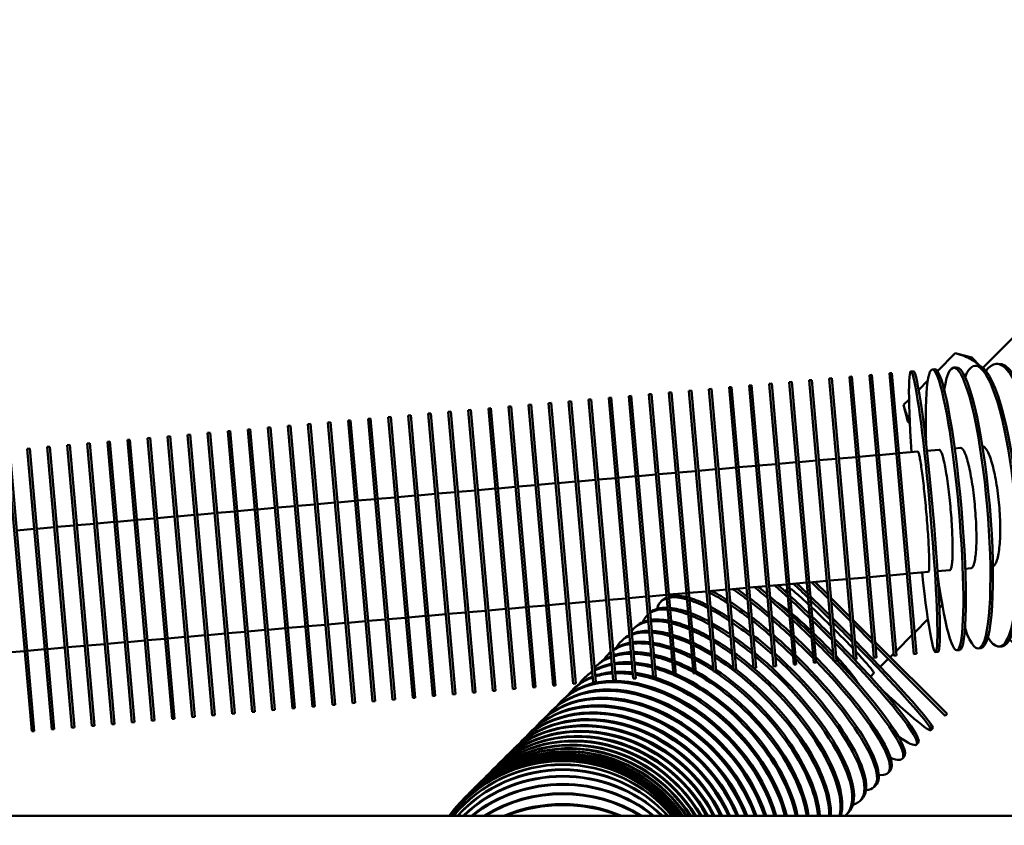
# Model space of a CAD drawing. Header units: inches. Extents: x 1 to 271, y 5 to 171.
# Tile 322 of 334: x 161.85 to 167.97, y 144.74 to 149.75. Entities that reach past the tile are written whole.
import ezdxf

# ---------------------------------------------------------------- set-up
doc = ezdxf.new("R2010")
doc.units = ezdxf.units.IN
doc.header["$LTSCALE"] = 8
doc.header["$MEASUREMENT"] = 0
doc.layers.add('Dimension (ANSI)', color=7, linetype='Continuous', lineweight=25)
doc.layers.add('Visible (ANSI)', color=7, linetype='Continuous', lineweight=50)
doc.styles.add('Dimension Text', font='tahoma.ttf')
doc.dimstyles.new('Dual Dimension', dxfattribs={"dimscale": 8, "dimtxt": 0.12, "dimasz": 0.098425, "dimexe": 0.125, "dimexo": 0.0625, "dimgap": 0.031496, "dimtad": 0, "dimtih": 1, "dimtoh": 1, "dimrnd": 1e-08, "dimzin": 4, "dimdsep": 46, "dimtxsty": 'Dimension Text', "dimcen": 0.09, "dimdle": 0.393701, "dimclrd": 256, "dimclre": 256, "dimclrt": 256, "dimadec": 0, "dimazin": 1, "dimtfac": 1, "dimtofl": 0, "dimtmove": 0, "dimatfit": 3, "dimfxl": 1, "dimtolj": 1, "dimtzin": 4, "dimlwd": -1, "dimlwe": -1, "dimarcsym": 0})

# ---------------------------------------------------------------- blocks, each defined once
blk = doc.blocks.new('*D10')
at = {"layer": 'Defpoints', "color": 0, "transparency": 16777216}
for p in [(179.2848, 157.7079), (123.1798, 140.6812), (179.2848, 140.6812)]:
    blk.add_point(p, dxfattribs=at)
at = {"layer": 'Dimension (ANSI)', "transparency": 16777216}
for p, q in [((123.1798, 141.1812), (123.1798, 158.7079)), ((179.2848, 141.1812), (179.2848, 158.7079)), ((123.9672, 157.7079), (146.443, 157.7079)), ((178.4974, 157.7079), (156.0215, 157.7079))]:
    blk.add_line(p, q, dxfattribs=at)
for points in [[(123.9672, 157.8392), (123.9672, 157.5767), (123.1798, 157.7079)], [(178.4974, 157.8392), (178.4974, 157.5767), (179.2848, 157.7079)]]:
    blk.add_solid(points, dxfattribs=at)
at = {"layer": 'Dimension (ANSI)', "transparency": 16777216, "insert": (151.2323, 157.7079), "char_height": 0.96, "attachment_point": 5, "style": 'Dimension Text'}
blk.add_mtext('\\A1;{\\H3.0x;(}\\S56.11^ 1425.1 mm;{\\H3.0x;)}', dxfattribs=at)

msp = doc.modelspace()

# ---------------------------------------------------------------- linework, layer by layer
at = {"layer": 'Visible (ANSI)'}
for p, q in [((167.8328, 147.5844), (168.1377, 147.8893)), ((167.5501, 147.5637), (167.6609, 147.6745)), ((167.7633, 147.6471), (167.6609, 147.6745)), ((167.8156, 147.5948), (167.7633, 147.6471)), ((167.9275, 147.609), (167.912, 147.6077)), ((167.1437, 147.5404), (167.1278, 147.539)), ((167.1278, 147.539), (167.2803, 145.7957)), ((167.2962, 145.7971), (167.1437, 147.5404)), ((167.2682, 147.5513), (167.2523, 147.5499)), ((167.2523, 147.5499), (167.4048, 145.8066)), ((167.4208, 145.808), (167.2682, 147.5513)), ((167.4015, 147.563), (167.3855, 147.5616)), ((167.5343, 147.5746), (167.5185, 147.5732)), ((167.6665, 147.5862), (167.6507, 147.5848)), ((167.7977, 147.5976), (167.782, 147.5963)), ((166.5211, 147.486), (166.5052, 147.4846)), ((166.5052, 147.4846), (166.6577, 145.7412)), ((166.6736, 145.7426), (166.5211, 147.486)), ((166.6456, 147.4969), (166.6297, 147.4955)), ((166.6297, 147.4955), (166.7822, 145.7521)), ((166.7982, 145.7535), (166.6456, 147.4969)), ((166.7702, 147.5078), (166.7542, 147.5064)), ((166.7542, 147.5064), (166.9067, 145.763)), ((166.9227, 145.7644), (166.7702, 147.5078)), ((166.8947, 147.5186), (166.8787, 147.5173)), ((166.8787, 147.5173), (167.0313, 145.7739)), ((167.0472, 145.7753), (166.8947, 147.5186)), ((167.0192, 147.5295), (167.0033, 147.5281)), ((167.0033, 147.5281), (167.1558, 145.7848)), ((167.1717, 145.7862), (167.0192, 147.5295)), ((167.4339, 147.4475), (167.4906, 147.5042)), ((165.774, 147.4206), (165.758, 147.4192)), ((165.758, 147.4192), (165.9105, 145.6759)), ((165.9265, 145.6773), (165.774, 147.4206)), ((165.8985, 147.4315), (165.8825, 147.4301)), ((165.8825, 147.4301), (166.0351, 145.6868)), ((166.051, 145.6882), (165.8985, 147.4315)), ((166.023, 147.4424), (166.0071, 147.441)), ((166.0071, 147.441), (166.1596, 145.6977)), ((166.1755, 145.699), (166.023, 147.4424)), ((166.1475, 147.4533), (166.1316, 147.4519)), ((166.1316, 147.4519), (166.2841, 145.7085)), ((166.3001, 145.7099), (166.1475, 147.4533)), ((166.2721, 147.4642), (166.2561, 147.4628)), ((166.2561, 147.4628), (166.4086, 145.7194)), ((166.4246, 145.7208), (166.2721, 147.4642)), ((166.3966, 147.4751), (166.3806, 147.4737)), ((166.3806, 147.4737), (166.5332, 145.7303)), ((166.5491, 145.7317), (166.3966, 147.4751)), ((165.0268, 147.3552), (165.0109, 147.3538)), ((165.1793, 145.6119), (165.0268, 147.3552)), ((165.1513, 147.3661), (165.1354, 147.3647)), ((165.1354, 147.3647), (165.2879, 145.6214)), ((165.3039, 145.6228), (165.1513, 147.3661)), ((165.2759, 147.377), (165.2599, 147.3756)), ((165.2599, 147.3756), (165.4124, 145.6323)), ((165.4284, 145.6337), (165.2759, 147.377)), ((165.4004, 147.3879), (165.3844, 147.3865)), ((165.3844, 147.3865), (165.537, 145.6432)), ((165.5529, 145.6446), (165.4004, 147.3879)), ((165.5249, 147.3988), (165.509, 147.3974)), ((165.509, 147.3974), (165.6615, 145.6541)), ((165.6774, 145.6555), (165.5249, 147.3988)), ((165.6494, 147.4097), (165.6335, 147.4083)), ((165.6335, 147.4083), (165.786, 145.665)), ((165.802, 145.6664), (165.6494, 147.4097)), ((167.3399, 147.3535), (167.3742, 147.3879)), ((164.4042, 147.3008), (164.3883, 147.2994)), ((164.3883, 147.2994), (164.5408, 145.556)), ((164.5567, 145.5574), (164.4042, 147.3008)), ((164.5287, 147.3117), (164.5128, 147.3103)), ((164.5128, 147.3103), (164.6653, 145.5669)), ((164.6812, 145.5683), (164.5287, 147.3117)), ((164.6532, 147.3225), (164.6373, 147.3212)), ((164.6373, 147.3212), (164.7898, 145.5778)), ((164.8058, 145.5792), (164.6532, 147.3225)), ((164.7778, 147.3334), (164.7618, 147.332)), ((164.7618, 147.332), (164.9143, 145.5887)), ((164.9303, 145.5901), (164.7778, 147.3334)), ((164.9023, 147.3443), (164.8863, 147.3429)), ((164.8863, 147.3429), (165.0389, 145.5996)), ((165.0548, 145.601), (164.9023, 147.3443)), ((165.0109, 147.3538), (165.1634, 145.6105)), ((167.3673, 147.2511), (167.3399, 147.3535)), ((163.657, 147.2354), (163.6411, 147.234)), ((163.6411, 147.234), (163.7936, 145.4907)), ((163.8096, 145.4921), (163.657, 147.2354)), ((163.7816, 147.2463), (163.7656, 147.2449)), ((163.7656, 147.2449), (163.9182, 145.5016)), ((163.9341, 145.5029), (163.7816, 147.2463)), ((163.9061, 147.2572), (163.8902, 147.2558)), ((163.8902, 147.2558), (164.0427, 145.5124)), ((164.0586, 145.5138), (163.9061, 147.2572)), ((164.0306, 147.2681), (164.0147, 147.2667)), ((164.0147, 147.2667), (164.1672, 145.5233)), ((164.1831, 145.5247), (164.0306, 147.2681)), ((164.1551, 147.279), (164.1392, 147.2776)), ((164.1392, 147.2776), (164.2917, 145.5342)), ((164.3077, 145.5356), (164.1551, 147.279)), ((164.2797, 147.2899), (164.2637, 147.2885)), ((164.2637, 147.2885), (164.4162, 145.5451)), ((164.4322, 145.5465), (164.2797, 147.2899)), ((167.3673, 147.2511), (167.3793, 147.2391)), ((163.0344, 147.1809), (163.0185, 147.1795)), ((163.0185, 147.1795), (163.171, 145.4362)), ((163.1869, 145.4376), (163.0344, 147.1809)), ((163.1589, 147.1918), (163.143, 147.1904)), ((163.143, 147.1904), (163.2955, 145.4471)), ((163.3115, 145.4485), (163.1589, 147.1918)), ((163.2835, 147.2027), (163.2675, 147.2013)), ((163.2675, 147.2013), (163.4201, 145.458)), ((163.436, 145.4594), (163.2835, 147.2027)), ((163.408, 147.2136), (163.3921, 147.2122)), ((163.3921, 147.2122), (163.5446, 145.4689)), ((163.5605, 145.4703), (163.408, 147.2136)), ((163.5325, 147.2245), (163.5166, 147.2231)), ((163.5166, 147.2231), (163.6691, 145.4798)), ((163.685, 145.4812), (163.5325, 147.2245)), ((162.2873, 147.1156), (162.2713, 147.1142)), ((162.2713, 147.1142), (162.4239, 145.3708)), ((162.4398, 145.3722), (162.2873, 147.1156)), ((162.4118, 147.1264), (162.3959, 147.1251)), ((162.3959, 147.1251), (162.5484, 145.3817)), ((162.5643, 145.3831), (162.4118, 147.1264)), ((162.5363, 147.1373), (162.5204, 147.1359)), ((162.5204, 147.1359), (162.6729, 145.3926)), ((162.6888, 145.394), (162.5363, 147.1373)), ((162.6608, 147.1482), (162.6449, 147.1468)), ((162.6449, 147.1468), (162.7974, 145.4035)), ((162.8134, 145.4049), (162.6608, 147.1482)), ((162.7854, 147.1591), (162.7694, 147.1577)), ((162.7694, 147.1577), (162.922, 145.4144)), ((162.9379, 145.4158), (162.7854, 147.1591)), ((162.9099, 147.17), (162.894, 147.1686)), ((162.894, 147.1686), (163.0465, 145.4253)), ((163.0624, 145.4267), (162.9099, 147.17)), ((167.4765, 147.142), (167.48, 147.1385)), ((161.7732, 147.0706), (161.9258, 145.3272)), ((161.9417, 145.3286), (161.7892, 147.072)), ((161.9137, 147.0829), (161.8978, 147.0815)), ((161.8978, 147.0815), (162.0503, 145.3381)), ((162.0662, 145.3395), (161.9137, 147.0829)), ((162.0382, 147.0938), (162.0223, 147.0924)), ((162.0223, 147.0924), (162.1748, 145.349)), ((162.1908, 145.3504), (162.0382, 147.0938)), ((162.1628, 147.1047), (162.1468, 147.1033)), ((162.1468, 147.1033), (162.2993, 145.3599)), ((162.3153, 145.3613), (162.1628, 147.1047)), ((167.1873, 147.0423), (167.2959, 147.0518)), ((167.4291, 147.0635), (167.3118, 147.0532)), ((167.562, 147.0751), (167.4849, 147.0684)), ((167.6943, 147.0867), (167.6576, 147.0835)), ((166.5647, 146.9879), (166.6733, 146.9974)), ((166.6892, 146.9988), (166.7978, 147.0083)), ((166.8137, 147.0097), (166.9223, 147.0192)), ((166.9383, 147.0205), (167.0468, 147.03)), ((167.0628, 147.0314), (167.1714, 147.0409)), ((165.8175, 146.9225), (165.9261, 146.932)), ((165.9421, 146.9334), (166.0506, 146.9429)), ((166.0666, 146.9443), (166.1752, 146.9538)), ((166.1911, 146.9552), (166.2997, 146.9647)), ((166.3156, 146.9661), (166.4242, 146.9756)), ((166.4402, 146.977), (166.5487, 146.9865)), ((165.0704, 146.8571), (165.179, 146.8666)), ((165.1949, 146.868), (165.3035, 146.8775)), ((165.3194, 146.8789), (165.428, 146.8884)), ((165.444, 146.8898), (165.5525, 146.8993)), ((165.5685, 146.9007), (165.6771, 146.9102)), ((165.693, 146.9116), (165.8016, 146.9211)), ((164.4478, 146.8027), (164.5564, 146.8122)), ((164.5723, 146.8136), (164.6809, 146.8231)), ((164.6968, 146.8244), (164.8054, 146.8339)), ((164.8213, 146.8353), (164.9299, 146.8448)), ((164.9459, 146.8462), (165.0545, 146.8557)), ((163.7006, 146.7373), (163.8092, 146.7468)), ((163.8251, 146.7482), (163.9337, 146.7577)), ((163.9497, 146.7591), (164.0583, 146.7686)), ((164.0742, 146.77), (164.1828, 146.7795)), ((164.1987, 146.7809), (164.3073, 146.7904)), ((164.3232, 146.7918), (164.4318, 146.8013)), ((163.078, 146.6828), (163.1866, 146.6923)), ((163.2025, 146.6937), (163.3111, 146.7032)), ((163.327, 146.7046), (163.4356, 146.7141)), ((163.4516, 146.7155), (163.5602, 146.725)), ((163.5761, 146.7264), (163.6847, 146.7359)), ((162.3309, 146.6175), (162.4394, 146.627)), ((162.4554, 146.6283), (162.564, 146.6378)), ((162.5799, 146.6392), (162.6885, 146.6487)), ((162.7044, 146.6501), (162.813, 146.6596)), ((162.829, 146.661), (162.9375, 146.6705)), ((162.9535, 146.6719), (163.0621, 146.6814)), ((161.8328, 146.5739), (161.9413, 146.5834)), ((161.9573, 146.5848), (162.0659, 146.5943)), ((162.0818, 146.5957), (162.1904, 146.6052)), ((162.2063, 146.6066), (162.3149, 146.6161)), ((167.3772, 146.3061), (167.4945, 146.3163)), ((167.5503, 146.3212), (167.6274, 146.328)), ((167.7229, 146.3363), (167.7597, 146.3396)), ((166.7546, 146.2516), (166.8632, 146.2611)), ((166.8708, 146.1739), (166.79, 146.2547)), ((166.8791, 146.2625), (166.9877, 146.272)), ((167.0036, 146.2734), (167.1122, 146.2829)), ((167.1281, 146.2843), (167.2367, 146.2938)), ((167.2527, 146.2952), (167.3613, 146.3047)), ((166.0074, 146.1862), (166.116, 146.1957)), ((166.132, 146.1971), (166.2405, 146.2066)), ((166.2565, 146.208), (166.3651, 146.2175)), ((166.381, 146.2189), (166.4896, 146.2284)), ((166.5055, 146.2298), (166.6141, 146.2393)), ((166.6168, 146.2091), (166.6039, 146.1962)), ((166.63, 146.2407), (166.7386, 146.2502)), ((166.7692, 146.2529), (166.873, 146.1491)), ((165.3848, 146.1318), (165.4934, 146.1413)), ((165.5093, 146.1427), (165.6179, 146.1522)), ((165.6339, 146.1536), (165.7424, 146.1631)), ((165.7584, 146.1645), (165.867, 146.174)), ((165.8434, 146.1429), (165.8327, 146.1321)), ((165.8829, 146.1754), (165.9915, 146.1849)), ((167.0083, 146.0364), (166.8884, 146.1563)), ((166.8906, 146.1315), (167.0105, 146.0116)), ((164.6377, 146.0664), (164.7462, 146.0759)), ((164.7622, 146.0773), (164.8708, 146.0868)), ((164.8867, 146.0882), (164.9953, 146.0977)), ((165.0112, 146.0991), (165.1198, 146.1086)), ((165.1358, 146.11), (165.2443, 146.1195)), ((165.2603, 146.1209), (165.3689, 146.1304)), ((167.5622, 146.0939), (167.5803, 146.112)), ((163.8905, 146.001), (163.9991, 146.0105)), ((164.015, 146.0119), (164.1236, 146.0214)), ((164.1396, 146.0228), (164.2481, 146.0323)), ((164.2641, 146.0337), (164.3727, 146.0432)), ((164.3886, 146.0446), (164.4972, 146.0541)), ((164.5131, 146.0555), (164.6217, 146.065)), ((165.7522, 146.0516), (165.7481, 146.0475)), ((167.1458, 145.8989), (167.0259, 146.0188)), ((167.4092, 145.9408), (167.4913, 146.023)), ((163.2679, 145.9466), (163.3765, 145.9561)), ((163.3924, 145.9575), (163.501, 145.967)), ((163.5169, 145.9684), (163.6255, 145.9779)), ((163.6415, 145.9793), (163.75, 145.9888)), ((163.766, 145.9901), (163.8746, 145.9996)), ((165.6755, 145.9749), (165.6651, 145.9645)), ((167.0281, 145.994), (167.148, 145.8741)), ((162.5207, 145.8812), (162.6293, 145.8907)), ((162.6453, 145.8921), (162.7539, 145.9016)), ((162.7698, 145.903), (162.8784, 145.9125)), ((162.8943, 145.9139), (163.0029, 145.9234)), ((163.0188, 145.9248), (163.1274, 145.9343)), ((163.1434, 145.9357), (163.252, 145.9452)), ((165.5941, 145.8936), (165.584, 145.8834)), ((167.2938, 145.8254), (167.3944, 145.926)), ((161.8981, 145.8267), (162.0067, 145.8362)), ((162.0226, 145.8376), (162.1312, 145.8471)), ((162.1472, 145.8485), (162.2558, 145.858)), ((162.2717, 145.8594), (162.3803, 145.8689)), ((162.3962, 145.8703), (162.5048, 145.8798)), ((167.6101, 145.4346), (167.1634, 145.8813)), ((167.1656, 145.8565), (167.5988, 145.4233)), ((167.6868, 145.8313), (167.671, 145.8299)), ((167.819, 145.8428), (167.8033, 145.8415)), ((167.9502, 145.8543), (167.9346, 145.8529)), ((161.7736, 145.8158), (161.8822, 145.8253)), ((165.5148, 145.8142), (165.5049, 145.8043)), ((166.9227, 145.7644), (166.9067, 145.763)), ((167.0472, 145.7753), (167.0313, 145.7739)), ((167.1717, 145.7862), (167.1558, 145.7848)), ((167.1953, 145.727), (167.2452, 145.7769)), ((167.2565, 145.7882), (167.279, 145.8107)), ((167.2962, 145.7971), (167.2803, 145.7957)), ((167.4208, 145.808), (167.4048, 145.8066)), ((167.554, 145.8196), (167.5381, 145.8183)), ((165.4376, 145.737), (165.428, 145.7274)), ((166.3001, 145.7099), (166.2841, 145.7085)), ((166.4246, 145.7208), (166.4086, 145.7194)), ((166.5491, 145.7317), (166.5332, 145.7303)), ((166.6736, 145.7426), (166.6577, 145.7412)), ((166.7982, 145.7535), (166.7822, 145.7521)), ((165.3628, 145.6622), (165.3535, 145.6529)), ((165.5529, 145.6446), (165.537, 145.6432)), ((165.6774, 145.6555), (165.6615, 145.6541)), ((165.802, 145.6664), (165.786, 145.665)), ((165.9265, 145.6773), (165.9105, 145.6759)), ((166.051, 145.6882), (166.0351, 145.6868)), ((166.1755, 145.699), (166.1596, 145.6977)), ((167.1342, 145.6659), (167.1557, 145.6874)), ((164.9303, 145.5901), (164.9143, 145.5887)), ((165.0548, 145.601), (165.0389, 145.5996)), ((165.1793, 145.6119), (165.1634, 145.6105)), ((165.2906, 145.59), (165.2816, 145.5811)), ((165.3039, 145.6228), (165.2879, 145.6214)), ((165.4284, 145.6337), (165.4124, 145.6323)), ((164.1831, 145.5247), (164.1672, 145.5233)), ((164.3077, 145.5356), (164.2917, 145.5342)), ((164.4322, 145.5465), (164.4162, 145.5451)), ((164.5567, 145.5574), (164.5408, 145.556)), ((164.6812, 145.5683), (164.6653, 145.5669)), ((164.8058, 145.5792), (164.7898, 145.5778)), ((165.2212, 145.5206), (165.2126, 145.512)), ((163.436, 145.4594), (163.4201, 145.458)), ((163.5605, 145.4703), (163.5446, 145.4689)), ((163.685, 145.4812), (163.6691, 145.4798)), ((163.8096, 145.4921), (163.7936, 145.4907)), ((163.9341, 145.5029), (163.9182, 145.5016)), ((164.0586, 145.5138), (164.0427, 145.5124)), ((162.8134, 145.4049), (162.7974, 145.4035)), ((162.9379, 145.4158), (162.922, 145.4144)), ((163.0624, 145.4267), (163.0465, 145.4253)), ((163.1869, 145.4376), (163.171, 145.4362)), ((163.3115, 145.4485), (163.2955, 145.4471)), ((165.1547, 145.4541), (165.1465, 145.4459)), ((167.6101, 145.4346), (167.5988, 145.4233)), ((162.0662, 145.3395), (162.0503, 145.3381)), ((162.1908, 145.3504), (162.1748, 145.349)), ((162.3153, 145.3613), (162.2993, 145.3599)), ((162.4398, 145.3722), (162.4239, 145.3708)), ((162.5643, 145.3831), (162.5484, 145.3817)), ((162.6888, 145.394), (162.6729, 145.3926)), ((165.0914, 145.3908), (165.0836, 145.383)), ((167.5206, 145.3451), (167.5093, 145.3338)), ((161.9417, 145.3286), (161.9258, 145.3272)), ((165.0313, 145.3308), (165.024, 145.3234)), ((164.9217, 145.2212), (164.9153, 145.2147)), ((164.9747, 145.2742), (164.9678, 145.2672)), ((167.4312, 145.2558), (167.42, 145.2445)), ((164.8724, 145.1719), (164.8665, 145.1659)), ((167.3424, 145.1669), (167.3312, 145.1558)), ((164.827, 145.1264), (164.8215, 145.1209)), ((164.7481, 145.0476), (164.7437, 145.0431)), ((164.7855, 145.085), (164.7806, 145.08)), ((167.2542, 145.0788), (167.2432, 145.0677)), ((164.686, 144.9854), (164.6826, 144.982)), ((164.7149, 145.0143), (164.711, 145.0104)), ((167.167, 144.9915), (167.156, 144.9806)), ((164.614, 144.9134), (164.6128, 144.9122)), ((164.6253, 144.9247), (164.6236, 144.923)), ((164.6411, 144.9405), (164.6388, 144.9382)), ((164.6613, 144.9607), (164.6585, 144.9579)), ((164.6072, 144.9066), (164.6066, 144.906)), ((167.0809, 144.9054), (167.0701, 144.8946)), ((172.3631, 144.8023), (152.4166, 144.8023)), ((166.9961, 144.8207), (166.9855, 144.8101))]:
    msp.add_line(p, q, dxfattribs=at)
msp.add_arc((165.2236, 144.2856), 0.875, 36.19713, 143.80287, dxfattribs=at)
for centre, major_axis, ratio, start_param, end_param in [((167.727, 146.7131), (0.0763, -0.8717), 0.151428, 5.726035, 9.981928), ((167.8583, 146.7246), (0.0763, -0.8717), 0.201299, 5.897922, 9.810042), ((167.9883, 146.736), (0.0763, -0.8717), 0.250653, 5.988634, 9.719329), ((167.4618, 146.6899), (0.0763, -0.8717), 0.050649, 5.1553, 10.552663), ((167.5947, 146.7016), (0.0763, -0.8717), 0.101168, 5.198483, 10.50948), ((167.8739, 146.726), (-0.0763, 0.8717), 0.201299, 3.141593, 6.283185), ((168.0037, 146.7373), (-0.0763, 0.8717), 0.250653, 3.141593, 6.283185), ((167.4777, 146.6913), (-0.0763, 0.8717), 0.050649, 3.141593, 6.283185), ((167.6106, 146.7029), (-0.0763, 0.8717), 0.101168, 3.141593, 6.283185), ((167.7428, 146.7145), (-0.0763, 0.8717), 0.151428, 3.141593, 6.283185), ((166.5483, 145.6103), (0.6187, -0.6187), 0.250653, 2.30969, 2.49849), ((166.6244, 145.6864), (-0.6187, 0.6187), 0.201299, 5.323307, 5.491904), ((166.6355, 145.6975), (0.6187, -0.6187), 0.201299, 2.204127, 2.325376), ((166.7125, 145.7745), (-0.6187, 0.6187), 0.151428, 5.215949, 5.358654), ((166.7237, 145.7857), (0.6187, -0.6187), 0.151428, 2.096813, 2.196259), ((166.8013, 145.8633), (-0.6187, 0.6187), 0.101168, 5.107087, 5.247858), ((166.8125, 145.8745), (0.6187, -0.6187), 0.101168, 1.98793, 2.087697), ((166.8905, 145.9525), (-0.6187, 0.6187), 0.050649, 4.99707, 5.149915), ((166.9018, 145.9638), (0.6187, -0.6187), 0.050649, 1.877819, 1.991137), ((166.4514, 145.5134), (-0.6187, 0.6187), 0.299363, 6.127806, 6.469095), ((166.4622, 145.5242), (-0.6187, 0.6187), 0.299363, 6.170486, 6.283185), ((166.4622, 145.5242), (-0.6187, 0.6187), 0.299363, 5.814865, 6.112917), ((166.4514, 145.5134), (-0.6187, 0.6187), 0.299363, 5.788188, 6.074325), ((166.5373, 145.5993), (-0.6187, 0.6187), 0.250653, 0.192682, 0.222686), ((166.4622, 145.5242), (0.6187, -0.6187), 0.299363, 2.413506, 2.636935), ((166.4514, 145.5134), (-0.6187, 0.6187), 0.299363, 5.532916, 5.752691), ((166.5373, 145.5993), (-0.6187, 0.6187), 0.250653, 5.428967, 5.645163), ((166.6355, 145.6975), (0.6187, -0.6187), 0.201299, 1.978447, 2.174302), ((166.7237, 145.7857), (0.6187, -0.6187), 0.151428, 1.871453, 2.067193), ((166.7125, 145.7745), (-0.6187, 0.6187), 0.151428, 4.991714, 5.186548), ((166.8125, 145.8745), (0.6187, -0.6187), 0.101168, 1.762991, 1.95852), ((166.8013, 145.8633), (-0.6187, 0.6187), 0.101168, 4.883018, 5.07786), ((166.9018, 145.9638), (0.6187, -0.6187), 0.050649, 1.653483, 1.84864), ((166.8905, 145.9525), (-0.6187, 0.6187), 0.050649, 4.773349, 4.968036), ((166.3774, 145.4394), (-0.6187, 0.6187), 0.347305, 5.923457, 6.246373), ((166.3668, 145.4288), (-0.6187, 0.6187), 0.347305, 5.896213, 6.203041), ((166.3774, 145.4394), (0.6187, -0.6187), 0.347305, 2.515783, 2.744143), ((166.3668, 145.4288), (-0.6187, 0.6187), 0.347305, 5.63534, 5.85949), ((166.4622, 145.5242), (0.6187, -0.6187), 0.299363, 2.187004, 2.383221), ((166.4514, 145.5134), (-0.6187, 0.6187), 0.299363, 5.308313, 5.502971), ((166.5483, 145.6103), (0.6187, -0.6187), 0.250653, 2.083678, 2.279652), ((166.5373, 145.5993), (-0.6187, 0.6187), 0.250653, 5.204593, 5.399227), ((166.6244, 145.6864), (-0.6187, 0.6187), 0.201299, 5.099008, 5.293741), ((166.2942, 145.3562), (-0.6187, 0.6187), 0.394356, 6.032745, 6.283185), ((166.3668, 145.4288), (-0.6187, 0.6187), 0.347305, 6.264521, 6.441987), ((166.2942, 145.3562), (-0.6187, 0.6187), 0.394356, 5.758534, 5.993223), ((166.2838, 145.3458), (-0.6187, 0.6187), 0.394356, 5.736635, 5.966423), ((166.2942, 145.3562), (0.6187, -0.6187), 0.394356, 2.388183, 2.585929), ((166.3774, 145.4394), (0.6187, -0.6187), 0.347305, 2.288443, 2.485186), ((166.3668, 145.4288), (-0.6187, 0.6187), 0.347305, 5.410174, 5.60513), ((166.4622, 145.5242), (0.6187, -0.6187), 0.299363, 1.97432, 2.15928), ((166.5483, 145.6103), (0.6187, -0.6187), 0.250653, 1.868896, 2.055816), ((166.5373, 145.5993), (-0.6187, 0.6187), 0.250653, 4.990274, 5.176845), ((166.6355, 145.6975), (0.6187, -0.6187), 0.201299, 1.761467, 1.950433), ((166.6244, 145.6864), (-0.6187, 0.6187), 0.201299, 4.882271, 5.071082), ((166.7237, 145.7857), (0.6187, -0.6187), 0.151428, 1.652284, 1.843292), ((166.7125, 145.7745), (-0.6187, 0.6187), 0.151428, 4.772554, 4.963612), ((166.8125, 145.8745), (0.6187, -0.6187), 0.101168, 1.541728, 1.734699), ((166.8013, 145.8633), (-0.6187, 0.6187), 0.101168, 4.661518, 4.854755), ((166.9018, 145.9638), (0.6187, -0.6187), 0.050649, 1.430292, 1.625085), ((166.2838, 145.3458), (-0.6187, 0.6187), 0.394356, 6.004736, 6.3425), ((166.2129, 145.2748), (-0.6187, 0.6187), 0.440394, 5.859233, 6.102445), ((166.2129, 145.2748), (0.6187, -0.6187), 0.440394, 2.486579, 2.686052), ((166.2838, 145.3458), (-0.6187, 0.6187), 0.394356, 5.510348, 5.706061), ((166.2942, 145.3562), (0.6187, -0.6187), 0.394356, 2.178902, 2.360628), ((166.2838, 145.3458), (-0.6187, 0.6187), 0.394356, 5.302137, 5.48299), ((166.3774, 145.4394), (0.6187, -0.6187), 0.347305, 2.077639, 2.260829), ((166.3668, 145.4288), (-0.6187, 0.6187), 0.347305, 5.200244, 5.38273), ((166.4514, 145.5134), (-0.6187, 0.6187), 0.299363, 5.096303, 5.280732), ((166.8905, 145.9525), (-0.6187, 0.6187), 0.050649, 4.549663, 4.74495), ((166.2027, 145.2647), (-0.6187, 0.6187), 0.440394, 6.115313, 6.404354), ((166.2129, 145.2748), (-0.6187, 0.6187), 0.440394, 6.144455, 6.283185), ((166.2838, 145.3458), (-0.6187, 0.6187), 0.394356, 0.136192, 0.137884), ((166.2027, 145.2647), (-0.6187, 0.6187), 0.440394, 5.837427, 6.074821), ((166.2027, 145.2647), (-0.6187, 0.6187), 0.440394, 5.609173, 5.806339), ((166.2129, 145.2748), (0.6187, -0.6187), 0.440394, 2.278308, 2.459008), ((166.2027, 145.2647), (-0.6187, 0.6187), 0.440394, 5.402167, 5.581827), ((166.2942, 145.3562), (0.6187, -0.6187), 0.394356, 1.976956, 2.15284), ((166.3774, 145.4394), (0.6187, -0.6187), 0.347305, 1.871911, 2.051218), ((166.3668, 145.4288), (-0.6187, 0.6187), 0.347305, 4.994525, 5.17387), ((166.4622, 145.5242), (0.6187, -0.6187), 0.299363, 1.764407, 1.947496), ((166.4514, 145.5134), (-0.6187, 0.6187), 0.299363, 4.886166, 5.069499), ((166.5483, 145.6103), (0.6187, -0.6187), 0.250653, 1.654481, 1.841637), ((166.5373, 145.5993), (-0.6187, 0.6187), 0.250653, 4.775374, 4.963007), ((166.6355, 145.6975), (0.6187, -0.6187), 0.201299, 1.542314, 1.733756), ((166.6244, 145.6864), (-0.6187, 0.6187), 0.201299, 4.662341, 4.85452), ((166.7237, 145.7857), (0.6187, -0.6187), 0.151428, 1.428233, 1.624114), ((166.7125, 145.7745), (-0.6187, 0.6187), 0.151428, 4.5474, 4.74431), ((166.8125, 145.8745), (0.6187, -0.6187), 0.101168, 1.312687, 1.513103), ((166.9018, 145.9638), (0.6187, -0.6187), 0.050649, 0, 1.401224), ((166.1335, 145.1955), (-0.6187, 0.6187), 0.485302, 5.96041, 6.215667), ((166.1236, 145.1856), (-0.6187, 0.6187), 0.485302, 5.938608, 6.186723), ((166.1335, 145.1955), (-0.6187, 0.6187), 0.485302, 5.725751, 5.928007), ((166.1236, 145.1856), (-0.6187, 0.6187), 0.485302, 5.707158, 5.906783), ((166.1335, 145.1955), (0.6187, -0.6187), 0.485302, 2.3762, 2.556464), ((166.1236, 145.1856), (-0.6187, 0.6187), 0.485302, 5.500666, 5.67972), ((166.1335, 145.1955), (0.6187, -0.6187), 0.485302, 2.18023, 2.35066), ((166.1236, 145.1856), (-0.6187, 0.6187), 0.485302, 5.30528, 5.475242), ((166.2129, 145.2748), (0.6187, -0.6187), 0.440394, 2.079649, 2.252546), ((166.2027, 145.2647), (-0.6187, 0.6187), 0.440394, 5.203915, 5.376498), ((166.2838, 145.3458), (-0.6187, 0.6187), 0.394356, 5.100408, 5.276145), ((166.8013, 145.8633), (0.6187, -0.6187), 0.101168, 5.763657, 7.774375), ((166.8905, 145.9525), (0.6187, -0.6187), 0.050649, 5.303254, 7.662037), ((166.0467, 145.1087), (-0.6187, 0.6187), 0.528964, 6.041415, 6.305446), ((166.0563, 145.1183), (-0.6187, 0.6187), 0.528964, 6.063368, 6.283185), ((166.1236, 145.1856), (-0.6187, 0.6187), 0.485302, 6.230404, 6.390623), ((166.1335, 145.1955), (-0.6187, 0.6187), 0.485302, 6.261375, 6.283185), ((166.0563, 145.1183), (-0.6187, 0.6187), 0.528964, 5.823228, 6.02979), ((166.0467, 145.1087), (-0.6187, 0.6187), 0.528964, 5.804996, 6.008521), ((166.0563, 145.1183), (0.6187, -0.6187), 0.528964, 2.473056, 2.653671), ((166.0467, 145.1087), (-0.6187, 0.6187), 0.528964, 5.598103, 5.777323), ((166.0563, 145.1183), (0.6187, -0.6187), 0.528964, 2.279064, 2.447643), ((166.0467, 145.1087), (-0.6187, 0.6187), 0.528964, 5.404862, 5.572828), ((166.1335, 145.1955), (0.6187, -0.6187), 0.485302, 1.987533, 2.155539), ((166.1236, 145.1856), (-0.6187, 0.6187), 0.485302, 5.11252, 5.280615), ((166.2129, 145.2748), (0.6187, -0.6187), 0.440394, 1.882008, 2.054457), ((166.2027, 145.2647), (-0.6187, 0.6187), 0.440394, 3.544471, 5.178725), ((166.2942, 145.3562), (0.6187, -0.6187), 0.394356, 1.773623, 1.951182), ((166.2838, 145.3458), (0.6187, -0.6187), 0.394356, 0.238671, 1.933015), ((166.3774, 145.4394), (0.6187, -0.6187), 0.347305, 0, 1.845481), ((166.3668, 145.4288), (0.6187, -0.6187), 0.347305, 6.245066, 8.10963), ((166.4622, 145.5242), (0.6187, -0.6187), 0.299363, 0, 1.737255), ((166.4514, 145.5134), (0.6187, -0.6187), 0.299363, 6.097276, 8.000512), ((166.5483, 145.6103), (0.6187, -0.6187), 0.250653, 0, 1.626546), ((166.5373, 145.5993), (0.6187, -0.6187), 0.250653, 6.060499, 7.888895), ((166.6355, 145.6975), (0.6187, -0.6187), 0.201299, 0, 1.513544), ((166.7237, 145.7857), (0.6187, -0.6187), 0.151428, 0, 1.398579), ((166.8125, 145.8745), (0.6187, -0.6187), 0.101168, 0, 1.307845), ((165.9815, 145.0435), (-0.6187, 0.6187), 0.571268, 5.921537, 6.134645), ((165.9722, 145.0342), (-0.6187, 0.6187), 0.571268, 5.903593, 6.113116), ((165.9815, 145.0435), (-0.6187, 0.6187), 0.571268, 5.711095, 5.893099), ((165.9722, 145.0342), (-0.6187, 0.6187), 0.571268, 5.69509, 5.87549), ((165.9815, 145.0435), (0.6187, -0.6187), 0.571268, 2.376631, 2.544096), ((165.9722, 145.0342), (-0.6187, 0.6187), 0.571268, 5.503136, 5.669845), ((165.9815, 145.0435), (0.6187, -0.6187), 0.571268, 2.191422, 2.352655), ((165.9722, 145.0342), (-0.6187, 0.6187), 0.571268, 5.318228, 5.479229), ((166.0563, 145.1183), (0.6187, -0.6187), 0.528964, 2.090528, 2.254782), ((166.0467, 145.1087), (-0.6187, 0.6187), 0.528964, 5.216456, 5.380628), ((166.1335, 145.1955), (0.6187, -0.6187), 0.485302, 0.510494, 1.962729), ((166.2129, 145.2748), (0.6187, -0.6187), 0.440394, 0.382081, 1.856382), ((166.2942, 145.3562), (0.6187, -0.6187), 0.394356, 0.211004, 1.772941), ((166.6244, 145.6864), (0.6187, -0.6187), 0.201299, 6.007325, 7.774977), ((166.7125, 145.7745), (0.6187, -0.6187), 0.151428, 5.922711, 7.685622), ((165.8313, 144.8933), (-0.6187, 0.6187), 0.651372, 4.011546, 6.353029), ((165.8399, 144.9019), (-0.6187, 0.6187), 0.651372, 3.999822, 6.283185), ((165.9004, 144.9623), (-0.6187, 0.6187), 0.612106, 6.004141, 6.360613), ((165.9093, 144.9713), (-0.6187, 0.6187), 0.612106, 6.021909, 6.283185), ((165.9722, 145.0342), (-0.6187, 0.6187), 0.571268, 6.147595, 6.369208), ((165.9815, 145.0435), (-0.6187, 0.6187), 0.571268, 6.169964, 6.283185), ((166.0467, 145.1087), (-0.6187, 0.6187), 0.528964, 0.071055, 0.0959), ((165.9093, 144.9713), (-0.6187, 0.6187), 0.612106, 5.80792, 5.992709), ((165.9004, 144.9623), (-0.6187, 0.6187), 0.612106, 5.792402, 5.975334), ((165.9093, 144.9713), (0.6187, -0.6187), 0.612106, 2.473529, 2.640772), ((165.9004, 144.9623), (-0.6187, 0.6187), 0.612106, 5.600695, 5.767034), ((165.9093, 144.9713), (0.6187, -0.6187), 0.612106, 0.78645, 2.449743), ((165.9004, 144.9623), (-0.6187, 0.6187), 0.612106, 3.940705, 5.576997), ((165.9722, 145.0342), (-0.6187, 0.6187), 0.571268, 3.861929, 5.314913), ((165.9815, 145.0435), (0.6187, -0.6187), 0.571268, 0.706521, 2.167905), ((166.0467, 145.1087), (-0.6187, 0.6187), 0.528964, 3.772849, 5.200045), ((166.0563, 145.1183), (0.6187, -0.6187), 0.528964, 0.615943, 2.066426), ((166.1236, 145.1856), (-0.6187, 0.6187), 0.485302, 3.669512, 5.101821), ((165.7101, 144.7721), (-0.6187, 0.6187), 0.724793, 4.124804, 6.283185), ((165.7652, 144.8272), (-0.6187, 0.6187), 0.688967, 4.075974, 6.346255), ((165.7734, 144.8354), (-0.6187, 0.6187), 0.688967, 4.065052, 6.283185), ((165.6427, 144.7047), (-0.6187, 0.6187), 0.758758, 4.189376, 6.334558), ((165.6501, 144.712), (-0.6187, 0.6187), 0.758758, 4.179817, 6.283185), ((165.7023, 144.7643), (-0.6187, 0.6187), 0.724793, 4.135015, 6.340137), ((165.5865, 144.6485), (-0.6187, 0.6187), 0.790776, 4.239549, 6.329422), ((165.5935, 144.6555), (-0.6187, 0.6187), 0.790776, 4.230606, 6.283185), ((165.4852, 144.5472), (-0.6187, 0.6187), 0.848644, 4.328553, 6.320201), ((165.4912, 144.5532), (-0.6187, 0.6187), 0.848644, 4.320794, 6.283185), ((165.534, 144.596), (-0.6187, 0.6187), 0.820763, 4.285869, 6.324657), ((165.5405, 144.6024), (-0.6187, 0.6187), 0.820763, 4.277521, 6.283185), ((165.4402, 144.5022), (-0.6187, 0.6187), 0.874347, 4.367729, 6.316004), ((165.4457, 144.5077), (-0.6187, 0.6187), 0.874347, 4.360563, 6.283185), ((165.3624, 144.4244), (-0.6187, 0.6187), 0.918958, 4.435711, 6.308225), ((165.3669, 144.4289), (-0.6187, 0.6187), 0.918958, 4.429775, 6.283185), ((165.3993, 144.4613), (-0.6187, 0.6187), 0.897805, 4.40345, 6.312024), ((165.4043, 144.4662), (-0.6187, 0.6187), 0.897805, 4.396889, 6.283185), ((165.2772, 144.3392), (-0.6187, 0.6187), 0.968077, 4.511067, 6.297634), ((165.28, 144.342), (-0.6187, 0.6187), 0.968077, 4.507166, 6.283185), ((165.3013, 144.3633), (-0.6187, 0.6187), 0.954139, 4.489618, 6.301055), ((165.3047, 144.3667), (-0.6187, 0.6187), 0.954139, 4.485009, 6.283185), ((165.3297, 144.3917), (-0.6187, 0.6187), 0.937752, 4.464463, 6.304578), ((165.3336, 144.3956), (-0.6187, 0.6187), 0.937752, 4.459176, 6.283185), ((165.2236, 144.283), (0.875, 0), 0.99863, 0.636443, 2.50515), ((165.2236, 144.2822), (0.875, 0), 0.99863, 0.637635, 2.503958), ((165.2253, 144.2873), (-0.6187, 0.6187), 0.998717, 4.55746, 6.284557), ((165.2259, 144.2879), (-0.6187, 0.6187), 0.998717, 4.556649, 6.283185), ((165.2315, 144.2935), (-0.6187, 0.6187), 0.994869, 4.551981, 6.287771), ((165.2327, 144.2947), (-0.6187, 0.6187), 0.994869, 4.550368, 6.283185), ((165.2423, 144.3043), (-0.6187, 0.6187), 0.988468, 4.542363, 6.29101), ((165.244, 144.306), (-0.6187, 0.6187), 0.988468, 4.539963, 6.283185), ((165.2575, 144.3195), (-0.6187, 0.6187), 0.97953, 4.528689, 6.294292), ((165.2598, 144.3218), (-0.6187, 0.6187), 0.97953, 4.525525, 6.283185), ((165.2236, 144.2736), (0.875, 0), 0.994522, 0.653078, 2.488514), ((165.2236, 144.2719), (0.875, 0), 0.994522, 0.655501, 2.486092), ((165.2236, 144.2573), (0.875, 0), 0.987688, 0.682384, 2.459208), ((165.2236, 144.2548), (0.875, 0), 0.987688, 0.686122, 2.455471), ((165.2236, 144.2045), (0.875, 0), 0.965926, 0.785654, 2.355939), ((165.2236, 144.2004), (0.875, 0), 0.965926, 0.792609, 2.348984), ((165.2236, 144.2343), (0.875, 0), 0.978148, 0.725758, 2.415835), ((165.2236, 144.231), (0.875, 0), 0.978148, 0.730966, 2.410627), ((165.2236, 144.1682), (0.875, 0), 0.951057, 0.866474, 2.275119), ((165.2236, 144.1632), (0.875, 0), 0.951057, 0.8757, 2.265893), ((165.2236, 144.1253), (0.875, 0), 0.93358, 0.977019, 2.164574), ((165.2236, 144.1195), (0.875, 0), 0.93358, 0.989684, 2.151909), ((165.2236, 144.076), (0.875, 0), 0.913545, 1.140164, 2.001428), ((165.2236, 144.0695), (0.875, 0), 0.913545, 1.160101, 1.981492)]:
    msp.add_ellipse(centre, major_axis=major_axis, ratio=ratio, start_param=start_param, end_param=end_param, dxfattribs=at)
for points, weights in [([(167.8155, 147.5949), (167.7599, 147.648), (167.6609, 147.6745)], [1.00517442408, 1.07914498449, 1.08082679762]), ([(167.3399, 147.3535), (167.3553, 147.2962), (167.3786, 147.2547)], [1.08082679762, 1.07985209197, 1.05459663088]), ([(167.4749, 147.1549), (167.4773, 147.1535), (167.4796, 147.1521)], [1.04929202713, 1.05085600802, 1.0523425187])]:
    msp.add_rational_spline(points, weights, degree=2, dxfattribs=at)
for points, knots in [([(167.4807, 146.6916), (167.4787, 146.7146), (167.4764, 146.7398), (167.4716, 146.7891), (167.4691, 146.8132), (167.4645, 146.8557), (167.4619, 146.878), (167.4568, 146.9197), (167.4543, 146.939), (167.4498, 146.9715), (167.4474, 146.9876), (167.4429, 147.0153), (167.4407, 147.027), (167.437, 147.0444), (167.4351, 147.0518), (167.4318, 147.0614), (167.4303, 147.0636), (167.4291, 147.0635)], [-5.64252, -5.64252, -5.64252, -5.64252, -5.466194, -5.466194, -5.289868, -5.289868, -5.11354, -5.11354, -4.937213, -4.937213, -4.760883, -4.760883, -4.584554, -4.584554, -4.408223, -4.408223, -4.231892, -4.231892, -4.231892, -4.231892]), ([(167.6325, 146.7049), (167.6305, 146.7279), (167.6281, 146.7531), (167.6228, 146.8023), (167.6199, 146.8263), (167.6144, 146.8688), (167.6112, 146.8911), (167.6047, 146.9326), (167.6014, 146.9519), (167.5953, 146.9842), (167.5919, 147.0002), (167.5852, 147.0278), (167.5819, 147.0393), (167.5761, 147.0566), (167.573, 147.0639), (167.5671, 147.0733), (167.5644, 147.0753), (167.562, 147.0751)], [-5.64252, -5.64252, -5.64252, -5.64252, -5.466194, -5.466194, -5.289868, -5.289868, -5.11354, -5.11354, -4.937213, -4.937213, -4.760883, -4.760883, -4.584554, -4.584554, -4.408223, -4.408223, -4.231892, -4.231892, -4.231892, -4.231892]), ([(167.7836, 146.7181), (167.7815, 146.7411), (167.779, 146.7663), (167.7732, 146.8154), (167.77, 146.8395), (167.7636, 146.8818), (167.7598, 146.9041), (167.7519, 146.9455), (167.7478, 146.9647), (167.74, 146.9969), (167.7356, 147.0128), (167.7269, 147.0402), (167.7224, 147.0516), (167.7145, 147.0687), (167.7101, 147.0759), (167.7018, 147.0851), (167.6978, 147.087), (167.6943, 147.0867)], [-5.64252, -5.64252, -5.64252, -5.64252, -5.466194, -5.466194, -5.289868, -5.289868, -5.11354, -5.11354, -4.937213, -4.937213, -4.760883, -4.760883, -4.584554, -4.584554, -4.408223, -4.408223, -4.231892, -4.231892, -4.231892, -4.231892]), ([(167.9335, 146.7312), (167.9315, 146.7542), (167.9288, 146.7794), (167.9225, 146.8285), (167.9189, 146.8525), (167.9116, 146.8948), (167.9073, 146.917), (167.898, 146.9583), (167.8931, 146.9774), (167.8837, 147.0094), (167.8783, 147.0253), (167.8675, 147.0525), (167.8619, 147.0638), (167.8518, 147.0807), (167.8463, 147.0878), (167.8369, 147.0956), (167.833, 147.0974), (167.8294, 147.098)], [-5.64252, -5.64252, -5.64252, -5.64252, -5.466194, -5.466194, -5.289868, -5.289868, -5.11354, -5.11354, -4.937213, -4.937213, -4.760883, -4.760883, -4.584554, -4.584554, -4.408223, -4.408223, -4.278467, -4.278467, -4.278467, -4.278467]), ([(167.4945, 146.3163), (167.4956, 146.3165), (167.4967, 146.3188), (167.4984, 146.3289), (167.4989, 146.3365), (167.4995, 146.3543), (167.4996, 146.3662), (167.4993, 146.3943), (167.4989, 146.4106), (167.4977, 146.4433), (167.4968, 146.4628), (167.4946, 146.5047), (167.4932, 146.5272), (167.4904, 146.5698), (167.4886, 146.594), (167.4848, 146.6433), (167.4827, 146.6685), (167.4807, 146.6916)], [-1.410628, -1.410628, -1.410628, -1.410628, -1.234297, -1.234297, -1.057966, -1.057966, -0.881637, -0.881637, -0.705308, -0.705308, -0.52898, -0.52898, -0.352652, -0.352652, -0.176326, -0.176326, 0, 0, 0, 0]), ([(167.6274, 146.328), (167.6297, 146.3282), (167.6321, 146.3307), (167.6362, 146.3409), (167.638, 146.3487), (167.6408, 146.3667), (167.642, 146.3786), (167.6438, 146.4069), (167.6443, 146.4233), (167.6448, 146.4562), (167.6447, 146.4757), (167.6439, 146.5178), (167.6431, 146.5403), (167.6412, 146.583), (167.6398, 146.6072), (167.6365, 146.6566), (167.6345, 146.6818), (167.6325, 146.7049)], [-1.410628, -1.410628, -1.410628, -1.410628, -1.234297, -1.234297, -1.057966, -1.057966, -0.881637, -0.881637, -0.705308, -0.705308, -0.52898, -0.52898, -0.352652, -0.352652, -0.176326, -0.176326, 0, 0, 0, 0]), ([(167.7597, 146.3396), (167.7632, 146.3399), (167.7668, 146.3425), (167.7734, 146.3529), (167.7764, 146.3608), (167.7813, 146.379), (167.7837, 146.391), (167.7875, 146.4195), (167.7891, 146.436), (167.7912, 146.469), (167.7919, 146.4886), (167.7925, 146.5308), (167.7923, 146.5533), (167.7912, 146.5962), (167.7903, 146.6204), (167.7874, 146.6698), (167.7856, 146.695), (167.7836, 146.7181)], [-1.410628, -1.410628, -1.410628, -1.410628, -1.234297, -1.234297, -1.057966, -1.057966, -0.881637, -0.881637, -0.705308, -0.705308, -0.52898, -0.52898, -0.352652, -0.352652, -0.176326, -0.176326, 0, 0, 0, 0]), ([(167.8947, 146.3518), (167.8982, 146.3531), (167.9017, 146.3556), (167.9096, 146.3648), (167.9138, 146.3728), (167.9208, 146.3912), (167.9243, 146.4033), (167.9302, 146.432), (167.9327, 146.4485), (167.9364, 146.4817), (167.938, 146.5014), (167.94, 146.5437), (167.9404, 146.5663), (167.9402, 146.6092), (167.9396, 146.6334), (167.9373, 146.6829), (167.9355, 146.7081), (167.9335, 146.7312)], [-1.364054, -1.364054, -1.364054, -1.364054, -1.234297, -1.234297, -1.057966, -1.057966, -0.881637, -0.881637, -0.705308, -0.705308, -0.52898, -0.52898, -0.352652, -0.352652, -0.176326, -0.176326, 0, 0, 0, 0]), ([(166.7505, 146.1146), (166.7366, 146.1276), (166.7237, 146.1395), (166.7004, 146.1605), (166.6882, 146.1713), (166.6669, 146.1896), (166.6577, 146.1971), (166.6437, 146.2081), (166.6375, 146.2126), (166.6328, 146.2154), (166.6325, 146.2156), (166.6322, 146.2157)], [-2.2772823, -2.2772823, -2.2772823, -2.2772823, -2.1159554, -2.1159554, -1.9396247, -1.9396247, -1.763294, -1.763294, -1.5869618, -1.5869618, -1.5751762, -1.5751762, -1.5751762, -1.5751762]), ([(166.6287, 146.0731), (166.6173, 146.0823), (166.6059, 146.0911), (166.5843, 146.1071), (166.5744, 146.1138), (166.5627, 146.1208), (166.559, 146.1229), (166.5557, 146.1246)], [-2.0970992, -2.0970992, -2.0970992, -2.0970992, -1.9396247, -1.9396247, -1.763294, -1.763294, -1.676198, -1.676198, -1.676198, -1.676198]), ([(166.8875, 145.9823), (166.8759, 145.9938), (166.8639, 146.0057), (166.8343, 146.0347), (166.8169, 146.0516), (166.7905, 146.0769), (166.7792, 146.0877), (166.768, 146.0982)], [-2.7638652, -2.7638652, -2.7638652, -2.7638652, -2.6449375, -2.6449375, -2.4686118, -2.4686118, -2.3436589, -2.3436589, -2.3436589, -2.3436589]), ([(166.7647, 145.9519), (166.7507, 145.9653), (166.7371, 145.9781), (166.7088, 146.004), (166.6921, 146.0191), (166.6656, 146.0422), (166.6554, 146.0509), (166.646, 146.0588)], [-2.6081668, -2.6081668, -2.6081668, -2.6081668, -2.4686118, -2.4686118, -2.2922836, -2.2922836, -2.1738888, -2.1738888, -2.1738888, -2.1738888]), ([(167.0253, 145.8415), (167.0183, 145.8489), (167.0113, 145.8563), (166.9896, 145.8789), (166.9728, 145.8963), (166.9385, 145.9312), (166.9212, 145.9487), (166.9051, 145.9648)], [-3.2559735, -3.2559735, -3.2559735, -3.2559735, -3.1739144, -3.1739144, -2.9975888, -2.9975888, -2.8254793, -2.8254793, -2.8254793, -2.8254793]), ([(166.9023, 145.8137), (166.8949, 145.8216), (166.8871, 145.8297), (166.8622, 145.8557), (166.8445, 145.8737), (166.8137, 145.9045), (166.798, 145.9199), (166.7823, 145.9351)], [-3.07805, -3.07805, -3.07805, -3.07805, -2.9975888, -2.9975888, -2.8212631, -2.8212631, -2.6660033, -2.6660033, -2.6660033, -2.6660033]), ([(167.0626, 145.6177), (167.0609, 145.621), (167.0589, 145.6247), (167.0518, 145.6363), (167.0451, 145.6463), (167.0282, 145.6691), (167.0181, 145.682), (166.9973, 145.7075), (166.9847, 145.7224), (166.9571, 145.7541), (166.942, 145.7708), (166.9251, 145.7892), (166.9226, 145.792), (166.92, 145.7947)], [-3.9663283, -3.9663283, -3.9663283, -3.9663283, -3.8792323, -3.8792323, -3.7029015, -3.7029015, -3.5265708, -3.5265708, -3.3502426, -3.3502426, -3.1739144, -3.1739144, -3.1441204, -3.1441204, -3.1441204, -3.1441204]), ([(167.1557, 145.6874), (167.1565, 145.6882), (167.1558, 145.6907), (167.1506, 145.6994), (167.1462, 145.7057), (167.1352, 145.7197), (167.1276, 145.7288), (167.1093, 145.7502), (167.0985, 145.7624), (167.0766, 145.7867), (167.0634, 145.801), (167.0471, 145.8185), (167.0451, 145.8206), (167.043, 145.8228)], [-4.2318966, -4.2318966, -4.2318966, -4.2318966, -4.0555644, -4.0555644, -3.8792323, -3.8792323, -3.7029015, -3.7029015, -3.5265708, -3.5265708, -3.3502426, -3.3502426, -3.3259782, -3.3259782, -3.3259782, -3.3259782])]:
    msp.add_open_spline(points, degree=3, knots=knots, dxfattribs=at)

# ---------------------------------------------------------------- dimensions: what is measured, and where the dimension line sits
at = {"layer": 'Dimension (ANSI)'}
dim = msp.add_linear_dim(base=(179.28481, 157.70793), p1=(123.17977, 140.68124), p2=(179.28481, 140.68124), angle=180, text='{\\H3.0x;(}\\S<>^ 1425.1 mm;{\\H3.0x;)}', dimstyle='Dual Dimension', override={"dimgap": 0.031496, "dimtih": 0, "dimtoh": 0, "dimdec": 2, "dimpost": '\\X', "dimtol": 0, "dimlim": 0, "dimtp": 0, "dimtm": 0, "dimtdec": 2, "dimatfit": 1}, dxfattribs=at)
dim.commit()
dim.dimension.update_dxf_attribs({"geometry": '*D10', "text_midpoint": (151.23229, 157.70793), "dimtype": 160})

doc.saveas('drawing.dxf')
